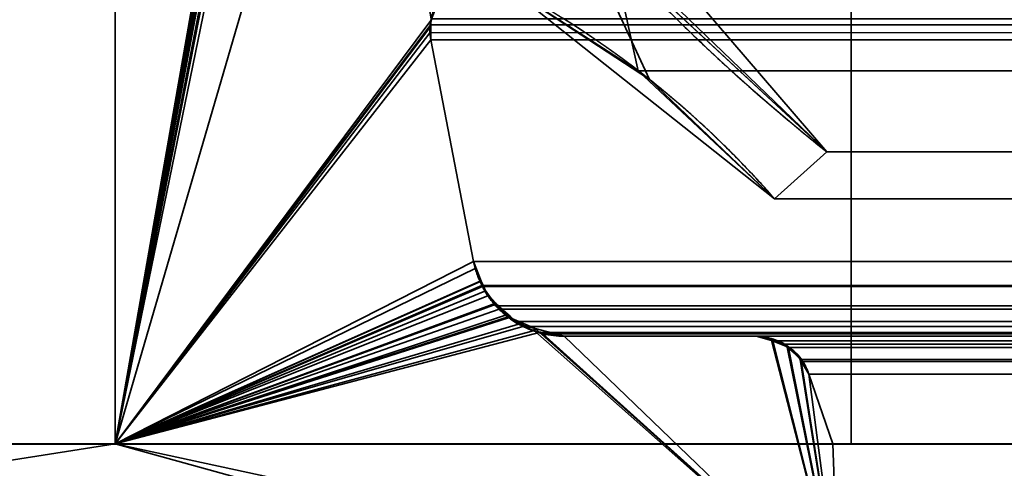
# Model space of a CAD drawing. Header units: millimetres. Extents: x -625 to 3625, y -115 to 71.
# Tile 372 of 656: x 1015.98 to 1021.33, y 4.87 to 7.31. Entities that reach past the tile are written whole.
import ezdxf

# ---------------------------------------------------------------- set-up
doc = ezdxf.new("R2010")
doc.units = ezdxf.units.MM
doc.layers.add('152', color=7, linetype='Continuous', true_color=0xffffff)

# ---------------------------------------------------------------- blocks, each defined once
blk = doc.blocks.new('UG_SURFACE_002')
at = {"layer": '152', "color": 252, "linetype": 'Continuous', "lineweight": 35}
for points in [[(2200, -31, 2234.9999), (2200, 69, 2234.9999), (800, 69, 2234.9999), (800, -31, 2234.9999)], [(950, -31, 2085), (950, 69, 2085), (2050, 69, 2085), (2050, -31, 2085)]]:
    blk.add_3dface(points, dxfattribs=at)
blk = doc.blocks.new('UG_SURFACE_086')
at = {"layer": '152', "color": 46, "linetype": 'Continuous', "lineweight": 35}
for points in [[(1016.5, 10.7678, -5), (1016.5, 5, -5), (1016.5, 5, 2017), (1016.5, 10.7678, 2017)], [(1016.5, 5, -5), (1016.5, 10.7678, -5), (1017.4307, 10.3086, -5), (1017.4541, 10.2719, -5)], [(1017.4303, 10.3094, 2016.0697), (1017.4211, 10.3503, 2016.0789), (1016.5, 10.7678, 2017), (1016.5, 5, 2017)], [(1017.4304, 10.3092, 2016.0697), (1017.4303, 10.3094, 2016.0697), (1016.5, 5, 2017)], [(1016.5, 5, 2017), (1017.458, 10.2636, 2016.042), (1017.4531, 10.2717, 2016.047), (1017.4304, 10.3092, 2016.0697)], [(1017.4541, 10.2719, -5), (1017.4626, 10.2586, -5), (1016.5, 5, -5)], [(1017.4823, 10.2465, 2016.0177), (1017.458, 10.2636, 2016.042), (1016.5, 5, 2017)], [(1016.5, 5, -5), (1017.4626, 10.2586, -5), (1017.4825, 10.2449, -5)], [(1016.5, 5, 2017), (1017.5146, 10.2238, 2015.9855), (1017.4823, 10.2465, 2016.0177)], [(1017.4825, 10.2449, -5), (1017.5115, 10.225, -5), (1016.5, 5, -5)], [(1016.5, 5, -5), (1017.5115, 10.225, -5), (1017.5225, 10.2228, -5)], [(1017.5222, 10.2223, 2015.9779), (1017.5146, 10.2238, 2015.9855), (1016.5, 5, 2017)], [(1017.5225, 10.2228, -5), (1017.5697, 10.2132, -5), (1016.5, 5, -5)], [(1016.5, 5, 2017), (1017.5697, 10.2132, 2015.9302), (1017.5222, 10.2223, 2015.9779)], [(1017.5697, 10.2132, -5), (1017.6976, 10.2132, -5), (1017.8255, 9.5488, -5), (1016.5, 5, -5)], [(1016.5, 5, 2017), (1017.8255, 9.5488, 2015.6744), (1017.6976, 10.2132, 2015.8024), (1017.5697, 10.2132, 2015.9302)], [(1018.2334, 7.348, -5), (1018.2155, 7.3023, -5), (1016.5, 5, -5), (1017.8255, 9.5488, -5)], [(1017.8255, 9.5488, 2015.6744), (1016.5, 5, 2017), (1018.212, 7.2761, 2015.2881), (1018.2291, 7.3496, 2015.2707)], [(1017.8255, 9.5488, -5), (1018.9559, 7.948, 2014.544), (1020.3681, 6.5893, 2013.1319)], [(1020.3681, 6.5893, 2013.1319), (1020.3681, 6.5893, -5), (1017.8255, 9.5488, -5)], [(1017.8255, 9.5488, -5), (1020.3681, 6.5893, -5), (1020.0838, 6.334, -5), (1018.6189, 7.4965, -5)], [(1018.9559, 7.948, 2014.544), (1018.6189, 7.4965, 2014.8811), (1019.4044, 6.9821, 2014.0955)], [(1019.4044, 6.9821, 2014.0955), (1020.0838, 6.334, 2013.4163), (1020.3681, 6.5893, 2013.1319), (1018.9559, 7.948, 2014.544)], [(1018.6189, 7.4965, -5), (1020.0838, 6.334, -5), (1020.0838, 6.334, 2013.4163)], [(1020.0838, 6.334, 2013.4163), (1019.4044, 6.9821, 2014.0955), (1018.6189, 7.4965, -5)], [(1019.4044, 6.9821, 2014.0955), (1018.6189, 7.4965, 2014.8811), (1018.6189, 7.4965, -5)], [(1018.2291, 7.3496, 2015.2707), (1018.212, 7.2761, 2015.2881), (1018.2155, 7.3023, -5)], [(1018.2155, 7.3023, -5), (1018.2334, 7.348, -5), (1018.2291, 7.3496, 2015.2707)], [(1016.5, 5, -5), (1018.2155, 7.3023, -5), (1018.2157, 7.2716, -5)], [(1018.2155, 7.3023, -5), (1018.212, 7.2761, 2015.2881), (1018.2122, 7.2716, 2015.2879)], [(1018.2122, 7.2716, 2015.2879), (1018.2157, 7.2716, -5), (1018.2155, 7.3023, -5)], [(1018.2122, 7.2716, 2015.2879), (1018.212, 7.2761, 2015.2881), (1016.5, 5, 2017)], [(1018.2157, 7.2716, -5), (1018.2158, 7.1988, -5), (1016.5, 5, -5)], [(1016.5, 5, 2017), (1018.2158, 7.1988, 2015.2841), (1018.2122, 7.2716, 2015.2879)], [(1018.2157, 7.2716, -5), (1018.2122, 7.2716, 2015.2879), (1018.2158, 7.1988, 2015.2841)], [(1018.2158, 7.1988, 2015.2841), (1018.2158, 7.1988, -5), (1018.2157, 7.2716, -5)], [(1016.5, 5, -5), (1018.2158, 7.1988, -5), (1018.4481, 5.9927, -5)], [(1018.4481, 5.9927, 2015.0518), (1018.2158, 7.1988, 2015.2841), (1016.5, 5, 2017)], [(1018.4481, 5.9927, -5), (1018.2158, 7.1988, -5), (1018.2158, 7.1988, 2015.2841), (1018.4481, 5.9927, 2015.0518)], [(1020.0838, 6.334, -5), (1020.3681, 6.5893, -5), (1020.3681, 6.5893, 2013.1319), (1020.0838, 6.334, 2013.4163)], [(1016.5, 5, -5), (1018.4481, 5.9927, -5), (1018.4886, 5.8858, -5)], [(1016.5, 5, 2017), (1018.4573, 5.9535, 2015.0428), (1018.4481, 5.9927, 2015.0518)], [(1018.4876, 5.8881, 2015.0125), (1018.4573, 5.9535, 2015.0428), (1016.5, 5, 2017)], [(1018.4481, 5.9927, -5), (1018.4573, 5.9535, 2015.0428), (1018.4876, 5.8881, 2015.0125)], [(1018.4481, 5.9927, -5), (1018.4481, 5.9927, 2015.0518), (1018.4573, 5.9535, 2015.0428)], [(1018.4876, 5.8881, 2015.0125), (1018.4886, 5.8858, -5), (1018.4481, 5.9927, -5)], [(1016.5, 5, 2017), (1018.5258, 5.8055, 2014.9741), (1018.4876, 5.8881, 2015.0125)], [(1018.4886, 5.8858, -5), (1018.4876, 5.8881, 2015.0125), (1018.5258, 5.8055, 2014.9741)], [(1018.4886, 5.8858, -5), (1018.5093, 5.8316, -5), (1016.5, 5, -5)], [(1018.5258, 5.8055, 2014.9741), (1018.5093, 5.8316, -5), (1018.4886, 5.8858, -5)], [(1016.5, 5, -5), (1018.5093, 5.8316, -5), (1018.5705, 5.7601, -5)], [(1018.5695, 5.7652, 2014.9305), (1018.5258, 5.8055, 2014.9741), (1016.5, 5, 2017)], [(1018.5093, 5.8316, -5), (1018.5258, 5.8055, 2014.9741), (1018.5695, 5.7652, 2014.9305)], [(1018.5695, 5.7652, 2014.9305), (1018.5705, 5.7601, -5), (1018.5093, 5.8316, -5)], [(1016.5, 5, 2017), (1018.6465, 5.6942, 2014.8535), (1018.5695, 5.7652, 2014.9305)], [(1018.5705, 5.7601, -5), (1018.6213, 5.7007, -5), (1016.5, 5, -5)], [(1018.5705, 5.7601, -5), (1018.5695, 5.7652, 2014.9305), (1018.6465, 5.6942, 2014.8535)], [(1018.6465, 5.6942, 2014.8535), (1018.6213, 5.7007, -5), (1018.5705, 5.7601, -5)], [(1016.5, 5, -5), (1018.6213, 5.7007, -5), (1018.6439, 5.6878, -5)], [(1016.5, 5, 2017), (1018.6927, 5.6515, 2014.8072), (1018.6465, 5.6942, 2014.8535)], [(1018.6439, 5.6878, -5), (1018.7711, 5.6154, -5), (1016.5, 5, -5)], [(1018.6465, 5.6942, 2014.8535), (1018.6439, 5.6878, -5), (1018.6213, 5.7007, -5)], [(1018.6439, 5.6878, -5), (1018.6465, 5.6942, 2014.8535), (1018.6927, 5.6515, 2014.8072)], [(1018.6439, 5.6878, -5), (1018.6927, 5.6515, 2014.8072), (1018.7829, 5.6276, 2014.7171)], [(1018.7829, 5.6276, 2014.7171), (1018.7711, 5.6154, -5), (1018.6439, 5.6878, -5)], [(1018.7829, 5.6276, 2014.7171), (1018.6927, 5.6515, 2014.8072), (1016.5, 5, 2017), (1020.4321, 4.15, 2013.068)], [(1018.7829, 5.6276, 2014.7171), (1018.7811, 5.6137, -5), (1018.7711, 5.6154, -5)], [(1018.7811, 5.6137, -5), (1018.7829, 5.6276, 2014.7171), (1018.9409, 5.5858, 2014.559)], [(1020.4321, 4.15, 2013.068), (1018.9409, 5.5858, 2014.559), (1018.7829, 5.6276, 2014.7171)], [(1020.4321, 4.15, -5), (1016.5, 5, -5), (1018.7711, 5.6154, -5), (1018.7811, 5.6137, -5)], [(1018.9409, 5.5858, 2014.559), (1018.9409, 5.5858, -5), (1018.7811, 5.6137, -5)], [(1018.7811, 5.6137, -5), (1018.9409, 5.5858, -5), (1020.4321, 4.15, -5)], [(1018.9409, 5.5858, 2014.559), (1019.9838, 5.5858, 2013.5162), (1019.9838, 5.5858, -5), (1018.9409, 5.5858, -5)], [(1020.4321, 4.15, -5), (1018.9409, 5.5858, -5), (1019.9838, 5.5858, -5), (1020.0683, 5.568, -5)], [(1020.0682, 5.5634, 2013.4318), (1019.9838, 5.5858, 2013.5162), (1018.9409, 5.5858, 2014.559), (1020.4321, 4.15, 2013.068)], [(1019.9838, 5.5858, -5), (1019.9838, 5.5858, 2013.5162), (1020.0682, 5.5634, 2013.4318)], [(1020.0682, 5.5634, 2013.4318), (1020.0683, 5.568, -5), (1019.9838, 5.5858, -5)], [(1020.0683, 5.568, -5), (1020.0682, 5.5634, 2013.4318), (1020.1343, 5.5458, 2013.3657)], [(1020.1343, 5.5458, 2013.3657), (1020.1057, 5.5602, -5), (1020.0683, 5.568, -5)], [(1020.0683, 5.568, -5), (1020.1057, 5.5602, -5), (1020.1517, 5.5273, -5), (1020.4321, 4.15, -5)], [(1020.0682, 5.5634, 2013.4318), (1020.4321, 4.15, 2013.068), (1020.1597, 5.5234, 2013.3402), (1020.1538, 5.5287, 2013.3462)], [(1020.1538, 5.5287, 2013.3462), (1020.1343, 5.5458, 2013.3657), (1020.0682, 5.5634, 2013.4318)], [(1020.1343, 5.5458, 2013.3657), (1020.1517, 5.5273, -5), (1020.1057, 5.5602, -5)], [(1020.1343, 5.5458, 2013.3657), (1020.1538, 5.5287, 2013.3462), (1020.1517, 5.5273, -5)], [(1020.1517, 5.5273, -5), (1020.1538, 5.5287, 2013.3462), (1020.1597, 5.5234, 2013.3402)], [(1020.1597, 5.5234, 2013.3402), (1020.1579, 5.5228, -5), (1020.1517, 5.5273, -5)], [(1020.4321, 4.15, -5), (1020.1517, 5.5273, -5), (1020.1579, 5.5228, -5)], [(1020.1579, 5.5228, -5), (1020.1597, 5.5234, 2013.3402), (1020.2255, 5.4655, 2013.2744)], [(1020.2255, 5.4655, 2013.2744), (1020.207, 5.4876, -5), (1020.1579, 5.5228, -5)], [(1020.1579, 5.5228, -5), (1020.207, 5.4876, -5), (1020.2234, 5.4601, -5), (1020.4321, 4.15, -5)], [(1020.2273, 5.4622, 2013.2728), (1020.2255, 5.4655, 2013.2744), (1020.1597, 5.5234, 2013.3402), (1020.4321, 4.15, 2013.068)], [(1020.2255, 5.4655, 2013.2744), (1020.2234, 5.4601, -5), (1020.207, 5.4876, -5)], [(1020.2255, 5.4655, 2013.2744), (1020.2273, 5.4622, 2013.2728), (1020.2234, 5.4601, -5)], [(1020.2234, 5.4601, -5), (1020.2273, 5.4622, 2013.2728), (1020.2706, 5.3804, 2013.2294)], [(1020.2706, 5.3804, 2013.2294), (1020.2706, 5.3804, -5), (1020.2234, 5.4601, -5)], [(1020.2234, 5.4601, -5), (1020.2706, 5.3804, -5), (1020.4, 5, -5), (1020.4321, 4.15, -5)], [(1020.4321, 4.15, 2013.068), (1020.4, 5, 2013.0999), (1020.2706, 5.3804, 2013.2294), (1020.2273, 5.4622, 2013.2728)], [(1020.4, 5, -5), (1020.2706, 5.3804, -5), (1020.2706, 5.3804, 2013.2294), (1020.4, 5, 2013.0999)], [(1013.1036, 5, 2020.3965), (1016.5, 5, 2017), (1016.5, 5, -5), (1013.1036, 5, -5)], [(1014.2531, 4.6468, -5), (1013.1036, 5, -5), (1016.5, 5, -5)], [(1016.5, 5, 2017), (1013.1036, 5, 2020.3965), (1014.2531, 4.6468, 2019.2468)], [(1016.5, 5, -5), (1019.5708, 4.15, -5), (1016.892, 4.15, -5), (1014.2531, 4.6468, -5)], [(1014.2531, 4.6468, 2019.2468), (1016.892, 4.15, 2016.608), (1019.5708, 4.15, 2013.9291), (1016.5, 5, 2017)], [(1016.5, 5, -5), (1020.4321, 4.15, -5), (1019.5708, 4.15, -5)], [(1019.5708, 4.15, 2013.9291), (1020.4321, 4.15, 2013.068), (1016.5, 5, 2017)], [(1020.4, 5, 2013.0999), (1024.5, 5, 2009.0001), (1024.5, 5, -5), (1020.4, 5, -5)], [(1020.4, 5, -5), (1024.5, 5, -5), (1023.7, 4.15, -5), (1020.4321, 4.15, -5)], [(1020.4321, 4.15, 2013.068), (1023.7, 4.15, 2009.8), (1024.5, 5, 2009.0001), (1020.4, 5, 2013.0999)]]:
    blk.add_3dface(points, dxfattribs=at)
blk = doc.blocks.new('UG_SURFACE_087')
at = {"layer": '152', "color": 46, "linetype": 'Continuous', "lineweight": 35}
for points in [[(1016.5, 10.7678, 2017), (1016.5, 5, 2017), (1983.5, 5, 2017), (1983.5, 10.7678, 2017)], [(1016.5, 5, 2017), (1016.5, 10.7678, 2017), (1017.4274, 10.3176, 2016.0725), (1017.4311, 10.3095, 2016.0689)], [(1017.4311, 10.3095, 2016.0689), (1017.4415, 10.2861, 2016.0584), (1016.5, 5, 2017)], [(1016.5, 5, 2017), (1017.4415, 10.2861, 2016.0584), (1017.4531, 10.2724, 2016.047)], [(1017.4531, 10.2724, 2016.047), (1017.4725, 10.2492, 2016.0275), (1016.5, 5, 2017)], [(1016.5, 5, 2017), (1017.4725, 10.2492, 2016.0275), (1017.4838, 10.2429, 2016.0162)], [(1017.4838, 10.2429, 2016.0162), (1017.5247, 10.2201, 2015.9752), (1016.5, 5, 2017)], [(1016.5, 5, 2017), (1017.5247, 10.2201, 2015.9752), (1017.5266, 10.2198, 2015.9733)], [(1017.5266, 10.2198, 2015.9733), (1017.5697, 10.2132, 2015.9302), (1016.5, 5, 2017)], [(1017.5697, 10.2132, 2015.9302), (1017.6976, 10.2132, 2015.8024), (1017.8255, 9.5488, 2015.6744), (1016.5, 5, 2017)], [(1016.5, 5, 2017), (1017.8255, 9.5488, 2015.6744), (1018.2178, 7.313, 2015.2822), (1018.2148, 7.2795, 2015.2853)], [(1020.3681, 6.5893, 2013.1319), (1019.2006, 7.6733, 2014.2994), (1980.9123, 7.7976, 2014.4124)], [(1980.9123, 7.7976, 2014.4124), (1979.6319, 6.5893, 2013.1319), (1020.3681, 6.5893, 2013.1319)], [(1019.343, 7.03, 2014.1571), (1018.6189, 7.4965, 2014.8811), (1019.2006, 7.6733, 2014.2994)], [(1019.2006, 7.6733, 2014.2994), (1020.3681, 6.5893, 2013.1319), (1020.0838, 6.334, 2013.4163), (1019.343, 7.03, 2014.1571)], [(1980.657, 7.03, 2014.1571), (1018.6189, 7.4965, 2014.8811), (1019.343, 7.03, 2014.1571)], [(1980.657, 7.03, 2014.1571), (1981.3811, 7.4965, 2014.8811), (1018.6189, 7.4965, 2014.8811)], [(1981.7767, 7.3337, 2015.2767), (1018.2148, 7.2795, 2015.2853), (1018.2178, 7.313, 2015.2822)], [(1981.7767, 7.3337, 2015.2767), (1981.7865, 7.2795, 2015.2864), (1018.2148, 7.2795, 2015.2853)], [(1018.2148, 7.2795, 2015.2853), (1018.2111, 7.2369, 2015.2888), (1016.5, 5, 2017)], [(1018.2158, 7.1988, 2015.2841), (1018.2111, 7.2369, 2015.2888), (1981.7865, 7.2795, 2015.2864)], [(1018.2111, 7.2369, 2015.2888), (1018.2148, 7.2795, 2015.2853), (1981.7865, 7.2795, 2015.2864)], [(1981.7865, 7.2795, 2015.2864), (1981.7888, 7.2672, 2015.2888), (1018.2158, 7.1988, 2015.2841)], [(1016.5, 5, 2017), (1018.2111, 7.2369, 2015.2888), (1018.2158, 7.1988, 2015.2841)], [(1981.7888, 7.2672, 2015.2888), (1981.7842, 7.1988, 2015.2841), (1018.2158, 7.1988, 2015.2841)], [(1018.2158, 7.1988, 2015.2841), (1018.4481, 5.9927, 2015.0518), (1016.5, 5, 2017)], [(1018.4481, 5.9927, 2015.0518), (1018.2158, 7.1988, 2015.2841), (1981.7842, 7.1988, 2015.2841), (1981.5519, 5.9927, 2015.0518)], [(1019.343, 7.03, 2014.1571), (1979.9162, 6.334, 2013.4163), (1980.657, 7.03, 2014.1571)], [(1019.343, 7.03, 2014.1571), (1020.0838, 6.334, 2013.4163), (1979.9162, 6.334, 2013.4163)], [(1020.0838, 6.334, 2013.4163), (1020.3681, 6.5893, 2013.1319), (1979.6319, 6.5893, 2013.1319), (1979.9162, 6.334, 2013.4163)], [(1016.5, 5, 2017), (1018.4481, 5.9927, 2015.0518), (1018.4934, 5.8626, 2015.0065)], [(1018.4481, 5.9927, 2015.0518), (1981.5519, 5.9927, 2015.0518), (1981.5047, 5.8642, 2015.0046)], [(1981.5047, 5.8642, 2015.0046), (1018.4934, 5.8626, 2015.0065), (1018.4481, 5.9927, 2015.0518)], [(1018.4934, 5.8626, 2015.0065), (1018.4959, 5.8556, 2015.0042), (1016.5, 5, 2017)], [(1016.5, 5, 2017), (1018.4959, 5.8556, 2015.0042), (1018.5727, 5.7511, 2014.9271), (1018.5865, 5.7323, 2014.9136)], [(1018.4934, 5.8626, 2015.0065), (1981.5047, 5.8642, 2015.0046), (1981.4963, 5.8412, 2014.9963)], [(1981.4963, 5.8412, 2014.9963), (1981.4541, 5.7781, 2014.9541), (1018.4934, 5.8626, 2015.0065)], [(1018.4959, 5.8556, 2015.0042), (1018.4934, 5.8626, 2015.0065), (1981.4541, 5.7781, 2014.9541)], [(1018.4959, 5.8556, 2015.0042), (1981.4541, 5.7781, 2014.9541), (1981.4268, 5.7539, 2014.9269)], [(1981.4268, 5.7539, 2014.9269), (1018.5727, 5.7511, 2014.9271), (1018.4959, 5.8556, 2015.0042)], [(1016.5, 5, 2017), (1018.5865, 5.7323, 2014.9136), (1018.6793, 5.6655, 2014.8208), (1018.716, 5.6391, 2014.7841)], [(1018.5865, 5.7323, 2014.9136), (1018.5727, 5.7511, 2014.9271), (1981.4268, 5.7539, 2014.9269)], [(1018.6793, 5.6655, 2014.8208), (1018.5865, 5.7323, 2014.9136), (1981.4268, 5.7539, 2014.9269)], [(1981.4268, 5.7539, 2014.9269), (1981.3222, 5.661, 2014.8222), (1018.6793, 5.6655, 2014.8208)], [(1016.5, 5, 2017), (1018.716, 5.6391, 2014.7841), (1018.8044, 5.6069, 2014.6956)], [(1018.716, 5.6391, 2014.7841), (1018.6793, 5.6655, 2014.8208), (1981.3222, 5.661, 2014.8222)], [(1018.716, 5.6391, 2014.7841), (1981.3222, 5.661, 2014.8222), (1981.3192, 5.6585, 2014.8191)], [(1018.716, 5.6391, 2014.7841), (1981.3192, 5.6585, 2014.8191), (1981.1934, 5.6233, 2014.6935)], [(1981.1934, 5.6233, 2014.6935), (1018.8044, 5.6069, 2014.6956), (1018.716, 5.6391, 2014.7841)], [(1018.8252, 5.5993, 2014.6749), (1018.8044, 5.6069, 2014.6956), (1981.1934, 5.6233, 2014.6935)], [(1018.9409, 5.5858, 2014.559), (1018.8252, 5.5993, 2014.6749), (1981.1934, 5.6233, 2014.6935)], [(1981.1934, 5.6233, 2014.6935), (1981.0591, 5.5858, 2014.559), (1018.9409, 5.5858, 2014.559)], [(1018.8044, 5.6069, 2014.6956), (1018.8252, 5.5993, 2014.6749), (1020.4321, 4.15, 2013.068), (1016.5, 5, 2017)], [(1020.4321, 4.15, 2013.068), (1018.8252, 5.5993, 2014.6749), (1018.9409, 5.5858, 2014.559)], [(1981.0591, 5.5858, 2014.559), (1980.0162, 5.5858, 2013.5162), (1019.9838, 5.5858, 2013.5162), (1018.9409, 5.5858, 2014.559)], [(1020.4321, 4.15, 2013.068), (1018.9409, 5.5858, 2014.559), (1019.9838, 5.5858, 2013.5162), (1020.075, 5.5603, 2013.4251)], [(1019.9838, 5.5858, 2013.5162), (1980.0162, 5.5858, 2013.5162), (1979.9244, 5.5638, 2013.4244)], [(1979.9244, 5.5638, 2013.4244), (1020.075, 5.5603, 2013.4251), (1019.9838, 5.5858, 2013.5162)], [(1020.1408, 5.5419, 2013.3591), (1020.075, 5.5603, 2013.4251), (1979.9244, 5.5638, 2013.4244)], [(1020.075, 5.5603, 2013.4251), (1020.1408, 5.5419, 2013.3591), (1020.1584, 5.5249, 2013.3417), (1020.4321, 4.15, 2013.068)], [(1020.1408, 5.5419, 2013.3591), (1979.9244, 5.5638, 2013.4244), (1979.8789, 5.5529, 2013.3789)], [(1979.8789, 5.5529, 2013.3789), (1020.1584, 5.5249, 2013.3417), (1020.1408, 5.5419, 2013.3591)], [(1979.8789, 5.5529, 2013.3789), (1979.8414, 5.5244, 2013.3414), (1020.1584, 5.5249, 2013.3417)], [(1020.1584, 5.5249, 2013.3417), (1979.8414, 5.5244, 2013.3414), (1979.7931, 5.4877, 2013.293)], [(1979.7931, 5.4877, 2013.293), (1020.2255, 5.4599, 2013.2744), (1020.1584, 5.5249, 2013.3417)], [(1020.4321, 4.15, 2013.068), (1020.1584, 5.5249, 2013.3417), (1020.2255, 5.4599, 2013.2744)], [(1979.7931, 5.4877, 2013.293), (1979.7747, 5.4607, 2013.2747), (1020.2255, 5.4599, 2013.2744)], [(1020.2377, 5.4481, 2013.2623), (1020.2255, 5.4599, 2013.2744), (1979.7747, 5.4607, 2013.2747)], [(1020.4321, 4.15, 2013.068), (1020.2255, 5.4599, 2013.2744), (1020.2377, 5.4481, 2013.2623), (1020.2706, 5.3804, 2013.2294)], [(1020.2377, 5.4481, 2013.2623), (1979.7747, 5.4607, 2013.2747), (1979.7431, 5.4141, 2013.2432)], [(1979.7431, 5.4141, 2013.2432), (1020.2706, 5.3804, 2013.2294), (1020.2377, 5.4481, 2013.2623)], [(1979.7431, 5.4141, 2013.2432), (1979.7294, 5.3804, 2013.2294), (1020.2706, 5.3804, 2013.2294)], [(1020.4, 5, 2013.0999), (1020.2706, 5.3804, 2013.2294), (1979.7294, 5.3804, 2013.2294), (1979.6, 5, 2013.0999)], [(1020.2706, 5.3804, 2013.2294), (1020.4, 5, 2013.0999), (1020.4321, 4.15, 2013.068)], [(1987.0942, 4.6691, 2020.5941), (1013.1036, 5, 2020.3965), (1012.9453, 4.7256, 2020.5545)], [(1987.0942, 4.6691, 2020.5941), (1986.8964, 5, 2020.3965), (1013.1036, 5, 2020.3965)], [(1986.8964, 5, 2020.3965), (1983.5, 5, 2017), (1016.5, 5, 2017), (1013.1036, 5, 2020.3965)], [(1014.2531, 4.6468, 2019.2468), (1013.1036, 5, 2020.3965), (1016.5, 5, 2017)], [(1016.5, 5, 2017), (1019.5708, 4.15, 2013.9291), (1016.892, 4.15, 2016.608), (1014.2531, 4.6468, 2019.2468)], [(1016.5, 5, 2017), (1020.4321, 4.15, 2013.068), (1019.5708, 4.15, 2013.9291)], [(1979.6, 5, 2013.0999), (1975.5, 5, 2009.0001), (1024.5, 5, 2009.0001), (1020.4, 5, 2013.0999)], [(1020.4, 5, 2013.0999), (1024.5, 5, 2009.0001), (1023.7, 4.15, 2009.8), (1020.4321, 4.15, 2013.068)]]:
    blk.add_3dface(points, dxfattribs=at)
blk = doc.blocks.new('UG_SURFACE_102')
at = {"layer": '152', "color": 31, "linetype": 'Continuous', "lineweight": 35}
for points in [[(964.25, 50.25, -5), (1016.5, 13, -5), (1016.5, 5, -5), (1012.5, 5, -5)], [(964.25, 50.25, 2069.2501), (1012.5, 5, 2020.9999), (1016.5, 5, 2017), (1016.5, 13, 2017)], [(1024.25, 45.25, -5), (1024.25, 5, -5), (1020.4999, 5, -5), (1020.4999, 13, -5)], [(1020.4999, 13, 2013), (1020.4999, 5, 2013), (1024.25, 5, 2009.2499), (1024.25, 45.25, 2009.2499)], [(1016.5, 13, 2017), (1016.5, 5, 2017), (1016.5, 5, -5), (1016.5, 13, -5)], [(1020.4999, 5, 2013), (1020.4999, 13, 2013), (1020.4999, 13, -5), (1020.4999, 5, -5)], [(1012.5, 5, 2020.9999), (1012.5, 5, -5), (1016.5, 5, -5), (1016.5, 5, 2017)], [(1020.4999, 5, 2013), (1020.4999, 5, -5), (1024.25, 5, -5), (1024.25, 5, 2009.2499)]]:
    blk.add_3dface(points, dxfattribs=at)
blk = doc.blocks.new('UG_SURFACE_104')
at = {"layer": '152', "color": 31, "linetype": 'Continuous', "lineweight": 35}
for points in [[(2035.7499, -34.75, 2069.2501), (2035.7499, 50.25, 2069.2501), (964.25, 50.25, 2069.2501), (964.25, -34.75, 2069.2501)], [(964.25, 50.25, 2069.2501), (1016.5, 13, 2017), (1016.5, 5, 2017), (1012.5, 5, 2020.9999)], [(1024.25, 45.25, 2009.2499), (1024.25, 5, 2009.2499), (1020.4999, 5, 2013), (1020.4999, 13, 2013)], [(1983.5, 13, 2017), (1983.5, 5, 2017), (1016.5, 5, 2017), (1016.5, 13, 2017)], [(1979.5001, 5, 2013), (1979.5001, 13, 2013), (1020.4999, 13, 2013), (1020.4999, 5, 2013)], [(1987.5, 5, 2020.9999), (1987.5, 3.25, 2020.9999), (1012.5, 3.25, 2020.9999), (1012.5, 5, 2020.9999)], [(1983.5, 5, 2017), (1987.5, 5, 2020.9999), (1012.5, 5, 2020.9999), (1016.5, 5, 2017)], [(1975.75, 5, 2009.2499), (1979.5001, 5, 2013), (1020.4999, 5, 2013), (1024.25, 5, 2009.2499)]]:
    blk.add_3dface(points, dxfattribs=at)

msp = doc.modelspace()

# ---------------------------------------------------------------- linework, layer by layer
at = {"layer": '152', "color": 252, "linetype": 'Continuous', "lineweight": -3, "true_color": 0x939598}
for p, q in [((1016.5, 13, -5), (1016.5, 5, -5)), ((1016.5, 13, 2017), (1016.5, 5, 2017)), ((1016.5, 13, 2017), (1016.5, 5, 2017)), ((1020.5, 5, 2013), (1020.5, 13, 2013)), ((1020.5, 5, 2013), (1020.5, 13, 2013)), ((1020.5, 5, -5), (1020.5, 13, -5)), ((1016.5, 10.7678, 2017), (1016.5, 5, 2017)), ((1016.5, 10.7678, 2017), (1016.5, 5, 2017)), ((1016.5, 10.7678, -5), (1016.5, 5, -5)), ((1018.4481, 5.9927, 2015.0519), (1018.2158, 7.1988, 2015.2842)), ((1018.4481, 5.9927, -5), (1018.2158, 7.1988, -5)), ((1018.4481, 5.9927, 2015.0519), (1018.2158, 7.1988, 2015.2842)), ((1981.7842, 7.1988, 2015.2842), (1018.2158, 7.1988, 2015.2842)), ((1018.2158, 7.1988, 2015.2842), (1018.2158, 7.1988, -5)), ((1020.3682, 6.5893, 2013.1318), (1020.0838, 6.334, 2013.4162)), ((1020.0838, 6.334, 2013.4162), (1020.3682, 6.5893, 2013.1318)), ((1020.0838, 6.334, -5), (1020.3682, 6.5893, -5)), ((1020.3682, 6.5893, 2013.1318), (1020.3682, 6.5893, -5)), ((1979.6318, 6.5893, 2013.1318), (1020.3682, 6.5893, 2013.1318)), ((1979.9162, 6.334, 2013.4162), (1020.0838, 6.334, 2013.4162)), ((1020.0838, 6.334, 2013.4162), (1020.0838, 6.334, -5)), ((1018.4481, 5.9927, 2015.0519), (1018.4481, 5.9927, -5)), ((1981.5519, 5.9927, 2015.0519), (1018.4481, 5.9927, 2015.0519)), ((1019.9838, 5.5858, -5), (1018.9409, 5.5858, -5)), ((1981.0591, 5.5858, 2014.5591), (1018.9409, 5.5858, 2014.5591)), ((1019.9838, 5.5858, 2013.5162), (1018.9409, 5.5858, 2014.5591)), ((1018.9409, 5.5858, 2014.5591), (1018.9409, 5.5858, -5)), ((1018.9409, 5.5858, 2014.5591), (1019.9838, 5.5858, 2013.5162)), ((1980.0162, 5.5858, 2013.5162), (1019.9838, 5.5858, 2013.5162)), ((1019.9838, 5.5858, 2013.5162), (1019.9838, 5.5858, -5)), ((1020.2706, 5.3804, 2013.2294), (1020.4, 5, 2013.1)), ((1020.4, 5, -5), (1020.2706, 5.3804, -5)), ((1020.2706, 5.3804, 2013.2294), (1020.2706, 5.3804, -5)), ((1979.7294, 5.3804, 2013.2294), (1020.2706, 5.3804, 2013.2294)), ((1020.4, 5, 2013.1), (1020.2706, 5.3804, 2013.2294)), ((1987.5, 5, 2021), (1012.5, 5, 2021)), ((1016.5, 5, -5), (1012.5, 5, -5)), ((1016.5, 5, 2017), (1012.5, 5, 2021)), ((1012.5, 5, 2021), (1016.5, 5, 2017)), ((1016.5, 5, 2017), (1013.1036, 5, 2020.3964)), ((1013.1036, 5, 2020.3964), (1016.5, 5, 2017)), ((1016.5, 5, -5), (1013.1036, 5, -5)), ((1986.8964, 5, 2020.3964), (1013.1036, 5, 2020.3964)), ((1016.5, 5, 2017), (1016.5, 5, -5)), ((1983.5, 5, 2017), (1016.5, 5, 2017)), ((1983.5, 5, 2017), (1016.5, 5, 2017)), ((1016.5, 5, 2017), (1016.5, 5, -5)), ((1024.5, 5, 2009), (1020.4, 5, 2013.1)), ((1020.4, 5, 2013.1), (1020.4, 5, -5)), ((1020.4, 5, 2013.1), (1024.5, 5, 2009)), ((1024.5, 5, -5), (1020.4, 5, -5)), ((1979.6, 5, 2013.1), (1020.4, 5, 2013.1)), ((1024.25, 5, -5), (1020.5, 5, -5)), ((1020.5, 5, 2013), (1024.25, 5, 2009.25)), ((1020.5, 5, 2013), (1020.5, 5, -5)), ((1979.5, 5, 2013), (1020.5, 5, 2013)), ((1024.25, 5, 2009.25), (1020.5, 5, 2013))]:
    msp.add_line(p, q, dxfattribs=at)
for centre, radius, start, end in [((1026.7954, 14.6831, -5), 10.3354, 209.78629, 231.54702), ((1018.4885, 7.2513, -5), 0.2777, 61.9915, 190.9015), ((1016.1926, 2.9348, -5), 5.1669, 41.1393, 61.9915), ((1018.9409, 6.0876, -5), 0.5018, 190.9015, 270)]:
    msp.add_arc(centre, radius, start, end, dxfattribs=at)
at = {"layer": '152', "color": 252, "linetype": 'Continuous', "lineweight": -3, "true_color": 0x939598, "extrusion": (0, 0, -1)}
msp.add_arc((-1019.9838, 5.2829, 5), 0.3029, 90, 161.2143, dxfattribs=at)
at = {"layer": '152', "color": 252, "linetype": 'Continuous', "lineweight": -3, "true_color": 0x939598}
for points, weights in [([(1017.8255, 9.5488, 2015.6745), (1018.3145, 8.6946, 2015.1855), (1018.9084, 7.9071, 2014.5916), (1019.5973, 7.2014, 2013.9027), (1020.3682, 6.5893, 2013.1318)], [1, 0.991011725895, 0.988015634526, 0.991011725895, 1]), ([(1020.0838, 6.334, 2013.4162), (1019.7737, 6.689, 2013.7263), (1019.4223, 7.0046, 2014.0777), (1019.0352, 7.2751, 2014.4648), (1018.619, 7.4965, 2014.881)], [1, 0.991744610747, 0.988992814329, 0.991744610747, 1]), ([(1018.9409, 5.5858, 2014.5591), (1018.7604, 5.5858, 2014.7396), (1018.5926, 5.6658, 2014.9074), (1018.4822, 5.8156, 2015.0178), (1018.4481, 5.9927, 2015.0519)], [1, 0.885538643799, 0.847384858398, 0.885538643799, 1]), ([(1019.9838, 5.5858, 2013.5162), (1020.0811, 5.5858, 2013.4189), (1020.1727, 5.5467, 2013.3273), (1020.2393, 5.4725, 2013.2607), (1020.2706, 5.3804, 2013.2294)], [1, 0.906514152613, 0.875352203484, 0.906514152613, 1])]:
    msp.add_rational_spline(points, weights, degree=4, dxfattribs=at)
msp.add_open_spline([(1017.8255, 9.5488, 2015.6745), (1018.5214, 8.333, 2014.9786), (1019.4042, 7.3547, 2014.0958), (1020.3682, 6.5893, 2013.1318)], degree=3, dxfattribs=at)
for points, knots in [([(1018.619, 7.4965, 2014.881), (1018.5809, 7.5167, 2014.9191), (1018.5398, 7.5273, 2014.9602), (1018.458, 7.5304, 2015.042), (1018.4161, 7.5228, 2015.0839), (1018.3468, 7.4924, 2015.1532), (1018.3177, 7.4732, 2015.1823), (1018.2735, 7.429, 2015.2265), (1018.2563, 7.4064, 2015.2437), (1018.232, 7.3602, 2015.268), (1018.2233, 7.3372, 2015.2767), (1018.2122, 7.2887, 2015.2878), (1018.2099, 7.2624, 2015.2901), (1018.2119, 7.224, 2015.2881), (1018.2134, 7.2112, 2015.2866), (1018.2158, 7.1988, 2015.2842)], [0, 0, 0, 0, 0.225252, 0.225252, 0.453005, 0.453005, 0.626242, 0.626242, 0.751784, 0.751784, 0.850638, 0.850638, 0.95043, 0.95043, 1, 1, 1, 1]), ([(1020.0838, 6.334, 2013.4162), (1019.9685, 6.4661, 2013.5315), (1019.8483, 6.59, 2013.6517), (1019.6009, 6.8218, 2013.8991), (1019.4734, 6.9298, 2014.0266), (1019.1101, 7.2093, 2014.3899), (1018.8672, 7.3645, 2014.6328), (1018.619, 7.4965, 2014.881)], [0, 0, 0, 0, 0.263883, 0.263883, 0.527675, 0.527675, 1, 1, 1, 1]), ([(1018.4481, 5.9927, 2015.0519), (1018.4576, 5.9435, 2015.0424), (1018.4745, 5.8966, 2015.0255), (1018.5065, 5.8354, 2014.9935), (1018.5182, 5.8163, 2014.9818), (1018.5478, 5.7742, 2014.9522), (1018.5667, 5.7521, 2014.9333), (1018.6064, 5.7125, 2014.8936), (1018.6273, 5.6949, 2014.8727), (1018.6706, 5.6639, 2014.8294), (1018.6931, 5.6505, 2014.8069), (1018.7513, 5.6213, 2014.7487), (1018.7881, 5.6081, 2014.7119), (1018.8633, 5.5903, 2014.6367), (1018.9022, 5.5858, 2014.5978), (1018.9409, 5.5858, 2014.5591)], [0, 0, 0, 0, 0.179381, 0.179381, 0.266537, 0.266537, 0.386034, 0.386034, 0.505307, 0.505307, 0.624445, 0.624445, 0.809445, 0.809445, 1, 1, 1, 1]), ([(1019.9838, 5.5858, 2013.5162), (1020.0017, 5.5858, 2013.4983), (1020.0196, 5.5842, 2013.4804), (1020.0551, 5.5779, 2013.4449), (1020.0727, 5.5731, 2013.4273), (1020.1073, 5.5601, 2013.3927), (1020.1244, 5.5519, 2013.3756), (1020.157, 5.5321, 2013.343), (1020.1727, 5.5206, 2013.3273), (1020.1948, 5.5004, 2013.3052), (1020.202, 5.4932, 2013.298), (1020.2192, 5.4742, 2013.2808), (1020.2289, 5.4617, 2013.2711), (1020.2508, 5.4279, 2013.2492), (1020.2622, 5.4051, 2013.2378), (1020.2706, 5.3804, 2013.2294)], [0, 0, 0, 0, 0.158885, 0.158885, 0.317818, 0.317818, 0.476866, 0.476866, 0.6332, 0.6332, 0.710998, 0.710998, 0.826956, 0.826956, 1, 1, 1, 1])]:
    msp.add_open_spline(points, degree=3, knots=knots, dxfattribs=at)
msp.add_rational_spline([(1018.2158, 7.1988, 2015.2842), (1018.2018, 7.2715, 2015.2982), (1018.2122, 7.3592, 2015.2878), (1018.264, 7.4307, 2015.236), (1018.3831, 7.5187, 2015.1169), (1018.4667, 7.5472, 2015.0333), (1018.5536, 7.5313, 2014.9464), (1018.619, 7.4965, 2014.881)], [1, 1, 0.984176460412, 1, 1, 0.984176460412, 1, 1], degree=4, knots=[0, 0, 0, 0, 0, 0.5, 0.5, 0.5, 1, 1, 1, 1, 1], dxfattribs=at)

# ---------------------------------------------------------------- block references
for name in ['UG_SURFACE_002', 'UG_SURFACE_102', 'UG_SURFACE_104', 'UG_SURFACE_086', 'UG_SURFACE_087']:
    msp.add_blockref(name, (0, 0), dxfattribs=at)

doc.saveas('drawing.dxf')
